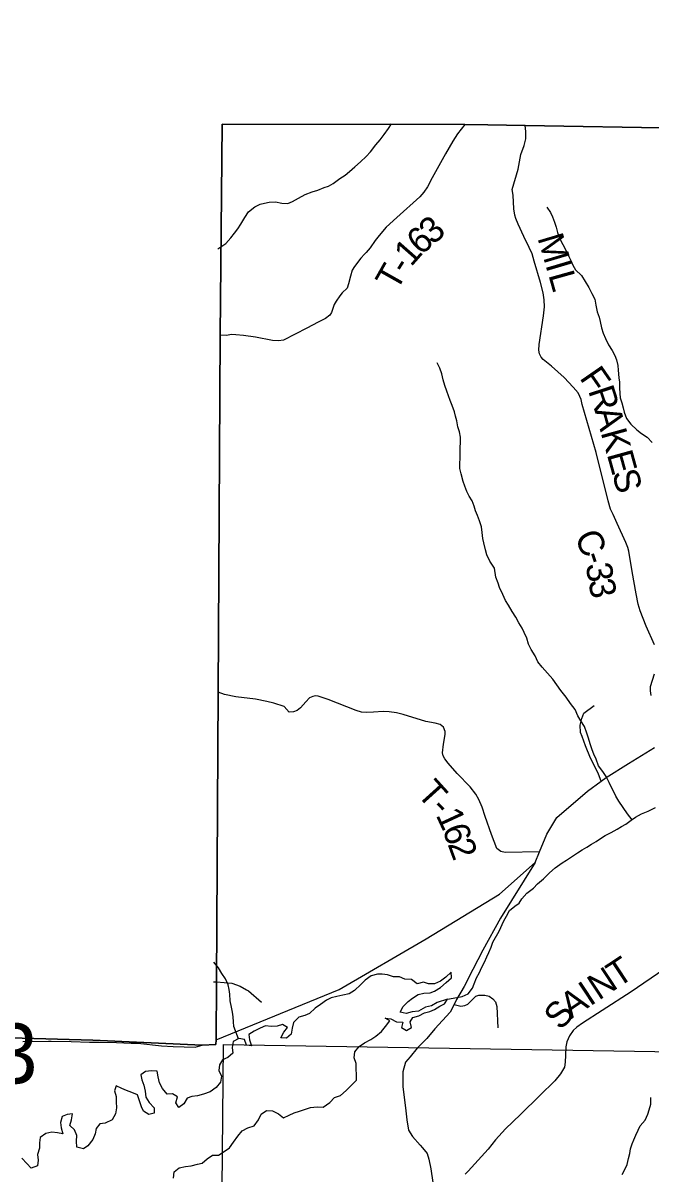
# Model space of a CAD drawing. Extents: x 2043100 to 2470832, y 443715 to 810583.
# Drawn here: x 2278495 to 2285781, y 700252 to 713606 of the extents above; entities that cross this region are included whole.
import ezdxf

# ---------------------------------------------------------------- set-up
doc = ezdxf.new("R2010")
doc.units = 0
for name, color, linetype in [('GM_X_Adjacent_County', 7, 'Continuous'), ('GM_X_County', 7, 'Continuous'), ('GM_X_County_Road', 7, 'Continuous'), ('GM_X_County_Road_Text', 7, 'Continuous'), ('GM_X_Major_Lake', 7, 'Continuous'), ('GM_X_Minor_River', 7, 'Continuous'), ('GM_X_Section', 7, 'Continuous'), ('GM_X_State_Route', 7, 'Continuous'), ('GM_X_State_Shield', 7, 'Continuous'), ('GM_X_Township', 7, 'Continuous'), ('GM_X_Township_Road', 7, 'Continuous'), ('GM_X_Township_Road_Text', 7, 'Continuous'), ('GM_X_Township_ROW', 7, 'Continuous')]:
    doc.layers.add(name, color=color, linetype=linetype)

msp = doc.modelspace()

# ---------------------------------------------------------------- linework, layer by layer
at = {"layer": 'GM_X_Adjacent_County'}
msp.add_lwpolyline([(2309795, 713393), (2307399, 713421), (2307209, 713423), (2303944, 713491), (2303812, 713492), (2299788, 713546), (2299202, 713555), (2299084, 713553), (2291519, 713606), (2291511, 712300), (2287530, 712365), (2286120, 712388), (2284320, 712418), (2283890, 712425), (2283622, 712428), (2280807, 712431), (2280782, 709984), (2280758, 705841), (2280739, 702482), (2280735, 701809), (2280734, 701754), (2280575, 701748), (2279304, 701805), (2274523, 701941)], dxfattribs=at)
at = {"layer": 'GM_X_County'}
msp.add_lwpolyline([(2274523, 701941), (2279304, 701805), (2280575, 701748), (2280734, 701754), (2280735, 701809), (2280739, 702482), (2280758, 705841), (2280782, 709984), (2280807, 712431), (2283622, 712428), (2283890, 712425), (2284320, 712418), (2286120, 712388), (2287530, 712365), (2291511, 712300), (2291519, 713606), (2299084, 713553), (2299202, 713555), (2299788, 713546), (2303812, 713492), (2303944, 713491), (2307209, 713423), (2307399, 713421), (2309795, 713393)], dxfattribs=at)
at = {"layer": 'GM_X_County_Road'}
for points in [[(2285821, 706391), (2285726, 706609), (2285657, 706786), (2285631, 706864), (2285609, 706984), (2285564, 707241), (2285525, 707478), (2285513, 707520), (2285491, 707580), (2285390, 707800), (2285341, 707902), (2285313, 707966), (2285285, 708063), (2285147, 708624), (2284983, 709179), (2284971, 709239), (2284957, 709271), (2284937, 709314), (2284878, 709382), (2284774, 709494), (2284627, 709624), (2284531, 709702), (2284509, 709728), (2284489, 709766), (2284479, 709810), (2284484, 709876), (2284535, 710209), (2284547, 710315), (2284543, 710394), (2284531, 710476), (2284498, 710594), (2284427, 710841), (2284401, 710927), (2284369, 711001), (2284306, 711131), (2284242, 711273), (2284214, 711339), (2284200, 711375), (2284191, 711450), (2284181, 711610), (2284169, 711674), (2284240, 711911), (2284273, 712081), (2284310, 712184), (2284330, 712261), (2284331, 712347), (2284320, 712418)], [(2285785, 705805), (2285776, 705857), (2285776, 705907), (2285822, 706054)], [(2285930, 702623), (2285551, 702367), (2285213, 702150), (2284987, 702001), (2284919, 701954), (2284877, 701916), (2284835, 701854), (2284806, 701784), (2284794, 701729), (2284788, 701629), (2284786, 701551), (2284776, 701491), (2284733, 701414), (2284665, 701332), (2284491, 701163), (2284268, 700944), (2284094, 700777), (2283979, 700650), (2283893, 700539), (2283660, 700285), (2283627, 700248)]]:
    msp.add_lwpolyline(points, dxfattribs=at)
at = {"layer": 'GM_X_Major_Lake'}
for points in [[(2282302, 701280), (2282366, 701341), (2282365, 701409), (2282359, 701463), (2282361, 701533), (2282338, 701599), (2282346, 701671), (2282397, 701733), (2282459, 701774), (2282529, 701814), (2282590, 701851), (2282656, 701905), (2282702, 701964), (2282753, 702028), (2282699, 702058), (2282763, 702054), (2282827, 702017), (2282901, 702015), (2282886, 701953), (2282946, 701917), (2283002, 701950), (2282987, 702016), (2283019, 702066), (2283087, 702088), (2283152, 702123), (2283214, 702139), (2283268, 702162), (2283332, 702200), (2283386, 702226), (2283421, 702281), (2283302, 702240), (2283236, 702203), (2283164, 702187), (2283082, 702140), (2283012, 702134), (2282941, 702113), (2282871, 702131), (2282906, 702197), (2282964, 702252), (2283015, 702292), (2283079, 702335), (2283145, 702351), (2283219, 702354), (2283271, 702372), (2283338, 702416), (2283406, 702475), (2283468, 702527), (2283461, 702594), (2283402, 702535), (2283338, 702491), (2283270, 702460), (2283198, 702458), (2283140, 702477), (2283068, 702459), (2283004, 702510), (2282926, 702514), (2282864, 702538), (2282794, 702541), (2282726, 702561), (2282662, 702572), (2282610, 702570), (2282536, 702550), (2282465, 702501), (2282413, 702451), (2282343, 702382), (2282278, 702344), (2282204, 702327), (2282138, 702313), (2282072, 702294), (2282018, 702268), (2281947, 702217), (2281883, 702177), (2281819, 702114), (2281764, 702092), (2281694, 702071), (2281634, 702011), (2281619, 701945), (2281605, 701873), (2281551, 701828), (2281485, 701832), (2281521, 701898), (2281565, 701950), (2281504, 701988), (2281443, 701966), (2281375, 701963), (2281307, 701971), (2281247, 701944), (2281177, 701908), (2281115, 701871), (2281122, 701807), (2281146, 701737), (2281090, 701747), (2281064, 701813), (2281000, 701823), (2280934, 701788), (2280922, 701720), (2280931, 701652), (2280873, 701602), (2280811, 701577), (2280774, 701517), (2280768, 701453)], [(2280768, 701453), (2280799, 701387), (2280787, 701319), (2280735, 701254), (2280668, 701206), (2280590, 701177), (2280520, 701159), (2280452, 701150), (2280398, 701130), (2280361, 701067), (2280305, 701025), (2280269, 701079), (2280288, 701147), (2280228, 701181), (2280166, 701178), (2280114, 701242), (2280078, 701308), (2280063, 701378), (2280051, 701444), (2279987, 701450), (2279915, 701441), (2279861, 701403), (2279874, 701343), (2279898, 701283), (2279912, 701211), (2279919, 701145), (2279959, 701083), (2280017, 701021), (2280018, 700957), (2279954, 700943), (2279894, 700980), (2279869, 701032), (2279847, 701100), (2279825, 701172), (2279759, 701198), (2279694, 701221), (2279642, 701245), (2279576, 701275), (2279557, 701217), (2279575, 701151), (2279577, 701089), (2279580, 701018), (2279570, 700950), (2279529, 700882), (2279449, 700843), (2279387, 700833), (2279345, 700781), (2279332, 700716), (2279304, 700652), (2279249, 700580), (2279197, 700543), (2279121, 700563), (2279114, 700631), (2279118, 700699), (2279094, 700765), (2279039, 700813), (2279057, 700881), (2279071, 700951), (2279009, 700941), (2278949, 700918), (2278929, 700850), (2278936, 700786), (2278956, 700718), (2278894, 700728), (2278828, 700739), (2278760, 700721), (2278694, 700676), (2278685, 700614), (2278685, 700550), (2278664, 700478), (2278670, 700412), (2278662, 700346), (2278591, 700321), (2278538, 700373), (2278480, 700437)], [(2280240, 700203), (2280248, 700276), (2280307, 700324), (2280379, 700338), (2280445, 700347), (2280519, 700367), (2280573, 700378), (2280632, 700426), (2280694, 700469), (2280762, 700471), (2280830, 700514), (2280891, 700556), (2280937, 700620), (2280987, 700691), (2281038, 700753), (2281104, 700786), (2281178, 700810), (2281229, 700879), (2281259, 700947), (2281321, 700989), (2281391, 700986), (2281459, 700950), (2281519, 700903), (2281585, 700935), (2281642, 700961), (2281702, 700980), (2281772, 701004), (2281830, 701025), (2281908, 701031), (2281976, 701026), (2282057, 701080), (2282111, 701139), (2282177, 701163), (2282246, 701220), (2282302, 701280)]]:
    msp.add_lwpolyline(points, dxfattribs=at)
at = {"layer": 'GM_X_Minor_River'}
for points in [[(2280754, 710986), (2280850, 711048), (2280906, 711113), (2280950, 711167), (2280987, 711220), (2281023, 711272), (2281068, 711348), (2281112, 711417), (2281186, 711473), (2281246, 711504), (2281297, 711516), (2281351, 711528), (2281423, 711533), (2281499, 711517), (2281569, 711512), (2281621, 711536), (2281693, 711574), (2281767, 711615), (2281849, 711647), (2281914, 711668), (2281988, 711696), (2282040, 711715), (2282092, 711743), (2282170, 711802), (2282233, 711842), (2282285, 711882), (2282345, 711939), (2282410, 711997), (2282478, 712056), (2282526, 712112), (2282589, 712191), (2282641, 712251), (2282687, 712313), (2282734, 712382), (2282772, 712438)], [(2284574, 711468), (2284616, 711408), (2284637, 711358), (2284663, 711296), (2284681, 711238), (2284695, 711176), (2284719, 711109), (2284760, 711037), (2284798, 710963), (2284828, 710899), (2284850, 710849), (2284874, 710797), (2284905, 710741), (2284975, 710677), (2285019, 710607), (2285061, 710537), (2285096, 710467), (2285128, 710401), (2285142, 710333), (2285158, 710256), (2285179, 710192), (2285191, 710142), (2285207, 710068), (2285225, 710008), (2285253, 709944), (2285290, 709872), (2285332, 709806), (2285362, 709750), (2285380, 709697), (2285398, 709631), (2285402, 709577), (2285409, 709491), (2285417, 709439), (2285415, 709373), (2285419, 709308), (2285425, 709258), (2285444, 709198), (2285460, 709142), (2285470, 709090), (2285498, 709016), (2285546, 708950), (2285617, 708886), (2285671, 708844), (2285737, 708802), (2285795, 708740)], [(2283966, 707280), (2283913, 707364), (2283876, 707434), (2283862, 707492), (2283840, 707576), (2283829, 707626), (2283823, 707694), (2283814, 707760), (2283790, 707830), (2283768, 707893), (2283747, 707947), (2283731, 708001), (2283707, 708063), (2283670, 708116), (2283644, 708170), (2283622, 708232), (2283601, 708288), (2283577, 708377), (2283563, 708437), (2283562, 708491), (2283566, 708561), (2283567, 708627), (2283567, 708677), (2283571, 708741), (2283570, 708801), (2283560, 708864), (2283542, 708922), (2283527, 708992), (2283515, 709046), (2283503, 709096), (2283474, 709170), (2283452, 709226), (2283430, 709280), (2283411, 709334), (2283389, 709402), (2283371, 709468), (2283356, 709534), (2283332, 709602), (2283299, 709664)], [(2285561, 704362), (2285508, 704430), (2285458, 704506), (2285408, 704578), (2285375, 704636), (2285351, 704686), (2285325, 704736), (2285297, 704796), (2285261, 704862), (2285224, 704922), (2285174, 704988), (2285146, 705064), (2285120, 705123), (2285100, 705173), (2285075, 705243), (2285055, 705309), (2285037, 705367), (2285009, 705443), (2284966, 705511), (2284932, 705569), (2284900, 705643), (2284848, 705711), (2284797, 705785), (2284737, 705861), (2284687, 705926), (2284641, 705994), (2284582, 706064), (2284520, 706132), (2284468, 706196), (2284436, 706264), (2284391, 706336), (2284361, 706398), (2284341, 706468), (2284309, 706534), (2284286, 706584), (2284248, 706648), (2284214, 706714), (2284170, 706778), (2284127, 706851), (2284095, 706905), (2284063, 706975), (2284023, 707057), (2284009, 707107), (2283980, 707175), (2283966, 707280)], [(2284019, 703068), (2284075, 703190), (2284103, 703244), (2284141, 703310), (2284201, 703361), (2284253, 703393), (2284282, 703445), (2284342, 703512), (2284420, 703568), (2284464, 703620), (2284534, 703675), (2284602, 703745), (2284670, 703805), (2284750, 703862), (2284800, 703894), (2284870, 703938), (2284930, 703979), (2284982, 704013), (2285036, 704043), (2285092, 704077), (2285146, 704110), (2285196, 704146), (2285248, 704178), (2285320, 704215), (2285388, 704251), (2285440, 704283), (2285490, 704311), (2285550, 704356), (2285602, 704390), (2285672, 704430), (2285747, 704463), (2285833, 704503)], [(2283421, 702281), (2283528, 702298), (2283590, 702310), (2283659, 702343), (2283711, 702407), (2283729, 702457), (2283756, 702527), (2283790, 702588), (2283816, 702644), (2283851, 702710), (2283875, 702771), (2283901, 702823), (2283926, 702885), (2283948, 702943), (2284019, 703068)], [(2280997, 701821), (2280942, 701964), (2280936, 702016), (2280934, 702076), (2280925, 702128), (2280915, 702186), (2280899, 702261), (2280894, 702337), (2280888, 702393), (2280876, 702445), (2280843, 702515), (2280801, 702578), (2280765, 702642), (2280710, 702711)], [(2285448, 700245), (2285480, 700311), (2285504, 700361), (2285522, 700432), (2285534, 700490), (2285544, 700542), (2285561, 700600), (2285581, 700650), (2285605, 700703), (2285631, 700759), (2285657, 700811), (2285713, 700877), (2285745, 700946), (2285761, 700996), (2285781, 701062), (2285781, 701138)]]:
    msp.add_lwpolyline(points, dxfattribs=at)
at = {"layer": 'GM_X_Section'}
msp.add_lwpolyline([(2280822, 701756), (2286065, 701670), (2286057, 696656), (2280775, 696731)], close=True, dxfattribs=at)
at = {"layer": 'GM_X_State_Route'}
for points in [[(2284439, 703866), (2284488, 703988), (2284573, 704196), (2284688, 704389), (2285046, 704693), (2285204, 704811), (2285261, 704854), (2285521, 705015), (2285823, 705200)], [(2280735, 701809), (2282163, 702392), (2283171, 702982), (2284022, 703497), (2284439, 703866)], [(2284439, 703866), (2284036, 703220), (2283830, 702847), (2283714, 702624), (2283614, 702427), (2283526, 702277), (2283496, 702217), (2283452, 702128), (2283272, 701935), (2283180, 701825), (2283070, 701711), (2282986, 701610), (2282933, 701548), (2282902, 701438), (2282904, 701265), (2282932, 701021), (2282948, 700880), (2282969, 700759), (2283014, 700686), (2283103, 700588), (2283129, 700554), (2283184, 700488), (2283203, 700424), (2283226, 700313), (2283252, 700152)], [(2278492, 701788), (2278791, 701793)], [(2278791, 701793), (2278821, 701794), (2279055, 701789), (2279267, 701783), (2279369, 701781)], [(2279369, 701781), (2279383, 701780), (2279578, 701777), (2279749, 701770), (2279829, 701768), (2280103, 701739), (2280239, 701733), (2280494, 701725), (2280575, 701748)]]:
    msp.add_lwpolyline(points, dxfattribs=at)
at = {"layer": 'GM_X_Township'}
msp.add_lwpolyline([(2274523, 701941), (2279304, 701805), (2280575, 701748), (2280734, 701754), (2280735, 701809), (2280739, 702482), (2280758, 705841), (2280782, 709984), (2280807, 712431), (2283622, 712428), (2283890, 712425), (2284320, 712418), (2286120, 712388), (2287530, 712365), (2291511, 712300), (2291519, 713606), (2299084, 713553)], dxfattribs=at)
at = {"layer": 'GM_X_Township_Road'}
for points in [[(2283622, 712428), (2283538, 712321), (2283483, 712237), (2283397, 712090), (2283243, 711811), (2283188, 711704), (2283147, 711644), (2283100, 711589), (2282831, 711349), (2282707, 711237), (2282628, 711142), (2282583, 711084), (2282522, 710997), (2282477, 710945)], [(2282477, 710945), (2282459, 710925), (2282416, 710878), (2282341, 710782), (2282313, 710739), (2282296, 710669), (2282271, 710579), (2282256, 710531), (2282199, 710475), (2282171, 710442), (2282128, 710380), (2282107, 710340), (2282076, 710248), (2282056, 710217), (2282005, 710177), (2281921, 710134), (2281788, 710066), (2281518, 709925), (2281461, 709919), (2281389, 709922), (2281192, 709961), (2281052, 709979), (2280966, 709990), (2280914, 709993), (2280858, 709979), (2280782, 709984)], [(2284488, 703988), (2284089, 703983), (2284040, 703993), (2283992, 704027), (2283930, 704190), (2283857, 704400), (2283824, 704508), (2283783, 704595), (2283748, 704660), (2283685, 704745), (2283533, 704899), (2283428, 705019), (2283389, 705067), (2283369, 705102), (2283361, 705138), (2283375, 705240), (2283394, 705352), (2283393, 705386), (2283373, 705437), (2283336, 705467), (2283276, 705482), (2283170, 705503), (2282905, 705583), (2282829, 705604), (2282745, 705613), (2282673, 705616), (2282561, 705610), (2282484, 705606), (2282422, 705609), (2282361, 705630), (2282036, 705759), (2281918, 705796), (2281884, 705799), (2281856, 705793), (2281818, 705775), (2281775, 705732), (2281716, 705661), (2281678, 705631), (2281634, 705613), (2281584, 705612), (2281526, 705675), (2281404, 705715), (2281325, 705734), (2281194, 705760), (2280966, 705790), (2280833, 705814), (2280758, 705841)], [(2280705, 702482), (2280739, 702482), (2280917, 702465), (2281015, 702433), (2281088, 702390)], [(2281088, 702390), (2281088, 702390), (2281113, 702376), (2281264, 702245)], [(2283496, 702217), (2283574, 702200), (2283622, 702206), (2283656, 702222), (2283722, 702288), (2283750, 702314), (2283784, 702328), (2283854, 702328), (2283904, 702314), (2283946, 702284), (2283978, 702248), (2283992, 702196), (2284006, 701949)]]:
    msp.add_lwpolyline(points, dxfattribs=at)
at = {"layer": 'GM_X_Township_ROW'}
msp.add_lwpolyline([(2285204, 704811), (2285171, 704889), (2285127, 704989), (2285078, 705078), (2285020, 705220), (2284981, 705327), (2284965, 705375), (2284961, 705459), (2284980, 705536), (2285002, 705598), (2285122, 705687)], dxfattribs=at)

# ---------------------------------------------------------------- texts
at = {"layer": 'GM_X_County_Road_Text'}
for s, rotation, p in [('M', 286.5442, (2284462, 711114)), ('I', 286.5019, (2284554, 710802)), ('L', 285.6475, (2284589, 710685)), ('F', 304.6561, (2284945, 709488)), ('R', 288.0931, (2285050, 709342)), ('A', 285.5136, (2285126, 709111)), ('K', 285.4721, (2285196, 708857)), ('E', 285.475, (2285267, 708603)), ('S', 285.4722, (2285327, 708386)), ('C', 294.3425, (2284889, 707646)), ('-', 287.9413, (2284988, 707429)), ('3', 278.8926, (2285023, 707324)), ('3', 280.6708, (2285053, 707132)), ('T', 33.405, (2285396, 702407)), ('N', 33.3991, (2285175, 702261)), ('I', 33.413, (2285072, 702193)), ('A', 33.8931, (2284854, 702046)), ('S', 48.5839, (2284735, 701908))]:
    msp.add_text(s, height=300, rotation=rotation, dxfattribs=at).set_placement(p)
at = {"layer": 'GM_X_State_Shield'}
msp.add_text('313', height=696.1, dxfattribs=at).set_placement((2277109, 701303))
at = {"layer": 'GM_X_Township_Road_Text'}
for s, rotation, p in [('6', 41.7895, (2283113, 710902)), ('3', 40.8897, (2283250, 711024)), ('1', 48.6824, (2282998, 710770)), ('T', 60.649, (2282831, 710484)), ('-', 57.542, (2282939, 710676)), ('T', 312.12, (2283054, 704658)), ('-', 313.6214, (2283210, 704485)), ('1', 294.8962, (2283281, 704417)), ('6', 289.7088, (2283356, 704256)), ('2', 290.2301, (2283419, 704080))]:
    msp.add_text(s, height=300, rotation=rotation, dxfattribs=at).set_placement(p)

doc.saveas('drawing.dxf')
